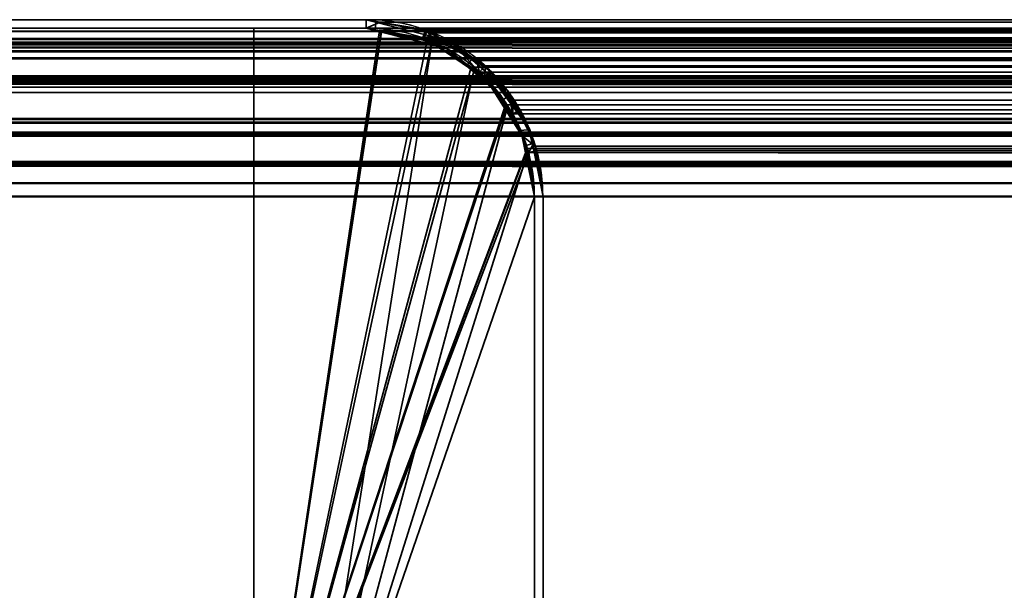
# Model space of a CAD drawing. Header units: millimetres. Extents: x -603 to 3703, y -115 to 249.
# Tile 696 of 1056: x 1020 to 1038, y 239 to 249. Entities that reach past the tile are written whole.
import ezdxf

# ---------------------------------------------------------------- set-up
doc = ezdxf.new("R2010")
doc.units = ezdxf.units.MM
doc.layers.add('152', color=7, linetype='Continuous', true_color=0xffffff)

# ---------------------------------------------------------------- blocks, each defined once
blk = doc.blocks.new('UG_SURFACE_146')
at = {"layer": '152', "color": 41, "linetype": 'Continuous', "lineweight": 35}
for points in [[(974.35, 249.3, -5.75), (1024.35, 249.3, -5.75), (1024.35, 234.3, -5.75), (974.35, 234.3, -5.75)], [(1024.35, 249.3, 2022.9), (1024.35, 249.3, -5.75), (974.35, 249.3, -5.75), (974.35, 249.3, 2072.9)], [(1024.35, 234.3, 2022.9), (1024.35, 249.3, 2022.9), (974.35, 249.3, 2072.9), (974.35, 234.3, 2072.9)], [(1024.35, 234.3, -5.75), (1024.35, 249.3, -5.75), (1024.35, 249.3, 2022.9), (1024.35, 234.3, 2022.9)]]:
    blk.add_3dface(points, dxfattribs=at)
blk = doc.blocks.new('UG_SURFACE_147')
at = {"layer": '152', "color": 7, "linetype": 'Continuous', "lineweight": 35}
for points in [[(1026.35, 249.45, 2020.9), (1026.35, 249.45, -5.75), (972.35, 249.45, -5.75), (972.35, 249.45, 2074.9)], [(972.35, 249.45, -5.75), (1026.35, 249.45, -5.75), (1026.35, 249.3, -5.75), (972.35, 249.3, -5.75)], [(1026.35, 249.45, 2020.9), (972.35, 249.45, 2074.9), (972.35, 249.3, 2074.9), (1026.35, 249.3, 2020.9)], [(1026.35, 249.45, 2020.9), (1027.429, 249.246, -5.75), (1026.522, 249.418, -5.75)], [(1027.429, 249.246, -5.75), (1026.35, 249.45, 2020.9), (1027.5, 249.156, 2019.75)], [(1026.522, 249.418, -5.75), (1026.35, 249.45, -5.75), (1026.35, 249.45, 2020.9)], [(1026.513, 249.269, -5.75), (1026.35, 249.3, -5.75), (1026.35, 249.45, -5.75), (1026.522, 249.418, -5.75)], [(1026.35, 249.3, 2020.9), (1027.357, 249.126, 2019.893), (1027.5, 249.156, 2019.75), (1026.35, 249.45, 2020.9)], [(1027.377, 249.103, -5.75), (1026.513, 249.269, -5.75), (1026.522, 249.418, -5.75), (1027.429, 249.246, -5.75)], [(1026.35, 249.3, 2020.9), (972.35, 249.3, 2074.9), (972.35, 249.3, -5.75), (1026.35, 249.3, -5.75)], [(1026.35, 249.3, -5.75), (1026.513, 249.269, -5.75), (1027.449, 249.071, 2019.801)], [(1027.449, 249.071, 2019.801), (1027.357, 249.126, 2019.893), (1026.35, 249.3, -5.75)], [(1027.357, 249.126, 2019.893), (1026.35, 249.3, 2020.9), (1026.35, 249.3, -5.75)], [(1027.449, 249.071, 2019.801), (1026.513, 249.269, -5.75), (1027.377, 249.103, -5.75)], [(1027.5, 249.156, 2019.75), (1027.357, 249.126, 2019.893), (1027.449, 249.071, 2019.801)], [(1027.446, 249.09, -5.75), (1027.377, 249.103, -5.75), (1027.429, 249.246, -5.75), (1027.5, 249.233, -5.75)], [(1027.5, 249.156, 2019.75), (1027.5, 249.233, -5.75), (1027.429, 249.246, -5.75)], [(1027.452, 249.086, -5.75), (1027.446, 249.09, -5.75), (1027.5, 249.233, -5.75), (1027.508, 249.227, -5.75)], [(1027.861, 249.064, 2019.389), (1027.5, 249.156, 2019.75), (1027.449, 249.071, 2019.801), (1028.371, 248.517, 2018.879)], [(1027.508, 249.227, -5.75), (1028.235, 248.751, -5.75), (1028.145, 248.634, -5.75), (1027.452, 249.086, -5.75)], [(1027.5, 249.156, 2019.75), (1027.508, 249.227, -5.75), (1027.5, 249.233, -5.75)], [(1028.235, 248.751, -5.75), (1027.508, 249.227, -5.75), (1027.5, 249.156, 2019.75)], [(1028.235, 248.751, -5.75), (1027.5, 249.156, 2019.75), (1027.861, 249.064, 2019.389)], [(1027.377, 249.103, -5.75), (1027.446, 249.09, -5.75), (1027.449, 249.071, 2019.801)], [(1027.446, 249.09, -5.75), (1027.452, 249.086, -5.75), (1027.449, 249.071, 2019.801)], [(1028.371, 248.517, 2018.879), (1027.449, 249.071, 2019.801), (1027.452, 249.086, -5.75)], [(1027.452, 249.086, -5.75), (1028.145, 248.634, -5.75), (1028.461, 248.404, 2018.789)], [(1028.461, 248.404, 2018.789), (1028.371, 248.517, 2018.879), (1027.452, 249.086, -5.75)], [(1027.861, 249.064, 2019.389), (1028.577, 248.527, -5.75), (1028.235, 248.751, -5.75)], [(1027.861, 249.064, 2019.389), (1028.551, 248.466, 2018.699), (1028.577, 248.527, -5.75)], [(1028.371, 248.517, 2018.879), (1028.551, 248.466, 2018.699), (1027.861, 249.064, 2019.389)], [(1028.471, 248.421, -5.75), (1028.145, 248.634, -5.75), (1028.235, 248.751, -5.75), (1028.577, 248.527, -5.75)], [(1028.145, 248.634, -5.75), (1028.471, 248.421, -5.75), (1028.461, 248.404, 2018.789)], [(1028.551, 248.466, 2018.699), (1028.371, 248.517, 2018.879), (1028.461, 248.404, 2018.789)], [(1028.461, 248.404, 2018.789), (1028.964, 247.773, 2018.286), (1028.872, 248.187, 2018.378), (1028.551, 248.466, 2018.699)], [(1028.577, 248.527, -5.75), (1028.872, 248.086, -5.75), (1028.754, 248.002, -5.75), (1028.471, 248.421, -5.75)], [(1028.872, 248.086, -5.75), (1028.577, 248.527, -5.75), (1028.551, 248.466, 2018.699)], [(1028.551, 248.466, 2018.699), (1029.263, 247.499, -5.75), (1028.872, 248.086, -5.75)], [(1029.263, 247.499, -5.75), (1028.551, 248.466, 2018.699), (1028.872, 248.187, 2018.378)], [(1028.964, 247.773, 2018.286), (1028.461, 248.404, 2018.789), (1028.471, 248.421, -5.75)], [(1028.471, 248.421, -5.75), (1028.754, 248.002, -5.75), (1029.121, 247.389, 2018.129)], [(1029.121, 247.389, 2018.129), (1028.964, 247.773, 2018.286), (1028.471, 248.421, -5.75)], [(1028.872, 248.187, 2018.378), (1029.271, 247.458, -5.75), (1029.263, 247.499, -5.75)], [(1028.872, 248.187, 2018.378), (1029.26, 247.44, 2017.99), (1029.271, 247.458, -5.75)], [(1029.26, 247.44, 2017.99), (1028.872, 248.187, 2018.378), (1028.964, 247.773, 2018.286), (1029.121, 247.389, 2018.129)], [(1029.105, 247.48, -5.75), (1028.754, 248.002, -5.75), (1028.872, 248.086, -5.75), (1029.263, 247.499, -5.75)], [(1028.754, 248.002, -5.75), (1029.105, 247.48, -5.75), (1029.121, 247.389, 2018.129)], [(1029.122, 247.401, -5.75), (1029.105, 247.48, -5.75), (1029.263, 247.499, -5.75), (1029.271, 247.458, -5.75)], [(1029.105, 247.48, -5.75), (1029.122, 247.401, -5.75), (1029.121, 247.389, 2018.129)], [(1029.121, 247.389, 2018.129), (1029.245, 247.085, 2018.005), (1029.344, 247.279, 2017.906), (1029.26, 247.44, 2017.99)], [(1029.245, 247.085, 2018.005), (1029.121, 247.389, 2018.129), (1029.122, 247.401, -5.75)], [(1029.271, 247.458, -5.75), (1029.313, 247.246, -5.75), (1029.164, 247.199, -5.75), (1029.122, 247.401, -5.75)], [(1029.122, 247.401, -5.75), (1029.164, 247.199, -5.75), (1029.35, 246.3, 2017.9)], [(1029.35, 246.3, 2017.9), (1029.245, 247.085, 2018.005), (1029.122, 247.401, -5.75)], [(1029.313, 247.246, -5.75), (1029.271, 247.458, -5.75), (1029.26, 247.44, 2017.99)], [(1029.313, 247.246, -5.75), (1029.26, 247.44, 2017.99), (1029.344, 247.279, 2017.906)], [(1029.35, 246.3, -5.75), (1029.164, 247.199, -5.75), (1029.313, 247.246, -5.75), (1029.5, 246.3, -5.75)], [(1029.5, 246.3, 2017.75), (1029.344, 247.279, 2017.906), (1029.245, 247.085, 2018.005), (1029.35, 246.3, 2017.9)], [(1029.344, 247.279, 2017.906), (1029.5, 246.3, -5.75), (1029.313, 247.246, -5.75)], [(1029.344, 247.279, 2017.906), (1029.5, 246.3, 2017.75), (1029.5, 246.3, -5.75)], [(1029.164, 247.199, -5.75), (1029.35, 246.3, -5.75), (1029.35, 246.3, 2017.9)], [(1029.5, 246.3, -5.75), (1029.5, 208.3, -5.75), (1029.35, 208.3, -5.75), (1029.35, 246.3, -5.75)], [(1029.35, 208.3, 2017.9), (1029.35, 246.3, 2017.9), (1029.35, 246.3, -5.75), (1029.35, 208.3, -5.75)], [(1029.35, 246.3, 2017.9), (1029.35, 208.3, 2017.9), (1029.5, 208.3, 2017.75), (1029.5, 246.3, 2017.75)], [(1029.5, 208.3, -5.75), (1029.5, 246.3, -5.75), (1029.5, 246.3, 2017.75), (1029.5, 208.3, 2017.75)]]:
    blk.add_3dface(points, dxfattribs=at)
blk = doc.blocks.new('UG_SURFACE_148')
at = {"layer": '152', "color": 14, "linetype": 'Continuous', "lineweight": 35}
for points in [[(1024.35, 249.3, -5.75), (1024.35, 234.3, -5.75), (1024.35, 234.3, 2022.9), (1024.35, 249.3, 2022.9)], [(1024.35, 234.3, -5.75), (1024.35, 249.3, -5.75), (1026.35, 249.3, -5.75), (1026.62, 249.246, -5.75)], [(1026.621, 249.231, 2020.629), (1026.35, 249.3, 2020.9), (1024.35, 249.3, 2022.9), (1024.35, 234.3, 2022.9)], [(1026.35, 249.3, 2020.9), (1026.35, 249.3, -5.75), (1024.35, 249.3, -5.75), (1024.35, 249.3, 2022.9)], [(1024.35, 234.3, -5.75), (1026.62, 249.246, -5.75), (1027.498, 249.072, -5.75), (1027.517, 249.059, -5.75)], [(1024.35, 234.3, 2022.9), (1025.2, 234.3, 2022.05), (1027.512, 249.003, 2019.738), (1026.621, 249.231, 2020.629)], [(1026.35, 249.3, -5.75), (1026.35, 249.3, 2020.9), (1026.621, 249.231, 2020.629)], [(1026.621, 249.231, 2020.629), (1026.62, 249.246, -5.75), (1026.35, 249.3, -5.75)], [(1026.62, 249.246, -5.75), (1026.621, 249.231, 2020.629), (1027.512, 249.003, 2019.738)], [(1027.512, 249.003, 2019.738), (1027.498, 249.072, -5.75), (1026.62, 249.246, -5.75)], [(1027.517, 249.059, -5.75), (1028.271, 248.555, -5.75), (1024.35, 234.3, -5.75)], [(1028.263, 248.521, 2018.987), (1027.789, 248.933, 2019.461), (1027.512, 249.003, 2019.738), (1025.2, 234.3, 2022.05)], [(1027.512, 249.003, 2019.738), (1027.517, 249.059, -5.75), (1027.498, 249.072, -5.75)], [(1027.517, 249.059, -5.75), (1027.512, 249.003, 2019.738), (1027.789, 248.933, 2019.461)], [(1027.789, 248.933, 2019.461), (1028.271, 248.555, -5.75), (1027.517, 249.059, -5.75)], [(1027.789, 248.933, 2019.461), (1028.263, 248.521, 2018.987), (1028.271, 248.555, -5.75)], [(1024.35, 234.3, -5.75), (1028.271, 248.555, -5.75), (1028.471, 248.421, -5.75), (1028.838, 247.873, -5.75)], [(1028.864, 247.882, 2018.386), (1028.752, 248.097, 2018.498), (1028.263, 248.521, 2018.987), (1025.2, 234.3, 2022.05)], [(1028.471, 248.421, -5.75), (1028.271, 248.555, -5.75), (1028.263, 248.521, 2018.987)], [(1028.471, 248.421, -5.75), (1028.263, 248.521, 2018.987), (1028.752, 248.097, 2018.498)], [(1028.752, 248.097, 2018.498), (1028.838, 247.873, -5.75), (1028.471, 248.421, -5.75)], [(1028.752, 248.097, 2018.498), (1028.864, 247.882, 2018.386), (1028.838, 247.873, -5.75)], [(1024.35, 234.3, -5.75), (1028.838, 247.873, -5.75), (1029.122, 247.448, -5.75), (1029.196, 247.073, -5.75)], [(1025.2, 234.3, 2022.05), (1029.226, 247.077, 2018.024), (1029.202, 247.232, 2018.049), (1028.864, 247.882, 2018.386)], [(1029.122, 247.448, -5.75), (1028.838, 247.873, -5.75), (1028.864, 247.882, 2018.386)], [(1029.122, 247.448, -5.75), (1028.864, 247.882, 2018.386), (1029.202, 247.232, 2018.049)], [(1029.202, 247.232, 2018.049), (1029.196, 247.073, -5.75), (1029.122, 247.448, -5.75)], [(1029.202, 247.232, 2018.049), (1029.226, 247.077, 2018.024), (1029.196, 247.073, -5.75)], [(1029.196, 247.073, -5.75), (1029.35, 246.3, -5.75), (1025.2, 234.3, -5.75), (1024.35, 234.3, -5.75)], [(1025.2, 234.3, 2022.05), (1029.35, 246.3, 2017.9), (1029.226, 247.077, 2018.024)], [(1029.196, 247.073, -5.75), (1029.226, 247.077, 2018.024), (1029.35, 246.3, 2017.9)], [(1029.35, 246.3, 2017.9), (1029.35, 246.3, -5.75), (1029.196, 247.073, -5.75)], [(1025.2, 234.3, -5.75), (1029.35, 246.3, -5.75), (1029.35, 208.15, -5.75)], [(1029.35, 208.15, 2017.9), (1029.35, 246.3, 2017.9), (1025.2, 234.3, 2022.05)], [(1029.35, 208.15, -5.75), (1029.35, 246.3, -5.75), (1029.35, 246.3, 2017.9), (1029.35, 208.15, 2017.9)]]:
    blk.add_3dface(points, dxfattribs=at)
blk = doc.blocks.new('UG_SURFACE_149')
at = {"layer": '152', "color": 7, "linetype": 'Continuous', "lineweight": 35}
for points in [[(971.45, 249.234, 2075.8), (2028.558, 249.293, 2075.808), (2027.65, 249.45, 2074.9)], [(2027.65, 249.45, 2074.9), (972.35, 249.45, 2074.9), (971.45, 249.234, 2075.8)], [(2027.65, 249.45, 2074.9), (1973.65, 249.45, 2020.9), (1026.35, 249.45, 2020.9), (972.35, 249.45, 2074.9)], [(1026.35, 249.3, 2020.9), (972.35, 249.3, 2074.9), (972.35, 249.45, 2074.9), (1026.35, 249.45, 2020.9)], [(1026.598, 249.407, 2020.652), (1026.35, 249.45, 2020.9), (1973.65, 249.45, 2020.9)], [(1026.35, 249.3, 2020.9), (1026.35, 249.45, 2020.9), (1026.598, 249.407, 2020.652)], [(1026.598, 249.407, 2020.652), (1027.408, 249.267, 2019.842), (1027.357, 249.126, 2019.893), (1026.35, 249.3, 2020.9)], [(1973.65, 249.45, 2020.9), (1973.405, 249.391, 2020.655), (1026.598, 249.407, 2020.652)], [(1027.408, 249.267, 2019.842), (1026.598, 249.407, 2020.652), (1973.405, 249.391, 2020.655)], [(1027.408, 249.267, 2019.842), (1973.405, 249.391, 2020.655), (1972.514, 249.178, 2019.764)], [(970.621, 248.879, 2076.629), (2029.378, 248.864, 2076.628), (2028.708, 249.267, 2075.958)], [(970.922, 249.108, 2076.328), (970.621, 248.879, 2076.629), (2028.708, 249.267, 2075.958)], [(970.922, 249.108, 2076.328), (2028.708, 249.267, 2075.958), (2028.558, 249.293, 2075.808)], [(2028.558, 249.293, 2075.808), (971.45, 249.234, 2075.8), (970.922, 249.108, 2076.328)], [(971.252, 249.037, 2075.998), (972.35, 249.3, 2074.9), (2027.65, 249.3, 2074.9)], [(2027.65, 249.3, 2074.9), (2028.657, 249.126, 2075.907), (971.252, 249.037, 2075.998)], [(2027.65, 249.3, 2074.9), (972.35, 249.3, 2074.9), (1026.35, 249.3, 2020.9), (1973.65, 249.3, 2020.9)], [(1973.65, 249.3, 2020.9), (1026.35, 249.3, 2020.9), (1027.357, 249.126, 2019.893)], [(1027.357, 249.126, 2019.893), (1972.552, 249.037, 2019.802), (1973.65, 249.3, 2020.9)], [(1027.449, 249.071, 2019.801), (1027.357, 249.126, 2019.893), (1027.408, 249.267, 2019.842), (1027.488, 249.219, 2019.762)], [(1972.514, 249.178, 2019.764), (1027.488, 249.219, 2019.762), (1027.408, 249.267, 2019.842)], [(1028.371, 248.517, 2018.879), (1027.449, 249.071, 2019.801), (1027.488, 249.219, 2019.762), (1028.313, 248.724, 2018.937)], [(1027.488, 249.219, 2019.762), (1972.514, 249.178, 2019.764), (1972.222, 249.108, 2019.472)], [(1972.222, 249.108, 2019.472), (1028.313, 248.724, 2018.937), (1027.488, 249.219, 2019.762)], [(2029.762, 248.403, 2077.011), (970.235, 248.401, 2077.015), (970.99, 248.974, 2076.26)], [(2029.67, 248.517, 2076.921), (970.99, 248.974, 2076.26), (971.252, 249.037, 2075.998)], [(2029.67, 248.517, 2076.921), (2029.762, 248.403, 2077.011), (970.99, 248.974, 2076.26)], [(2028.657, 249.126, 2075.907), (2028.749, 249.071, 2075.999), (971.252, 249.037, 2075.998)], [(971.252, 249.037, 2075.998), (2028.749, 249.071, 2075.999), (2029.67, 248.517, 2076.921)], [(1027.357, 249.126, 2019.893), (1027.449, 249.071, 2019.801), (1972.552, 249.037, 2019.802)], [(1972.29, 248.974, 2019.54), (1027.449, 249.071, 2019.801), (1028.371, 248.517, 2018.879)], [(1972.29, 248.974, 2019.54), (1972.552, 249.037, 2019.802), (1027.449, 249.071, 2019.801)], [(1972.222, 249.108, 2019.472), (1971.695, 248.708, 2018.945), (1028.313, 248.724, 2018.937)], [(1028.371, 248.517, 2018.879), (1971.535, 248.401, 2018.785), (1972.29, 248.974, 2019.54)], [(2029.378, 248.864, 2076.628), (970.621, 248.879, 2076.629), (970.029, 248.43, 2077.221)], [(970.029, 248.43, 2077.221), (2029.772, 248.628, 2077.022), (2029.378, 248.864, 2076.628)], [(970.029, 248.43, 2077.221), (2030.085, 248.234, 2077.335), (2029.772, 248.628, 2077.022)], [(1028.472, 248.628, 2018.778), (1028.313, 248.724, 2018.937), (1971.695, 248.708, 2018.945)], [(1028.313, 248.724, 2018.937), (1028.472, 248.628, 2018.778), (1028.371, 248.517, 2018.879)], [(1028.462, 248.403, 2018.789), (1028.371, 248.517, 2018.879), (1028.472, 248.628, 2018.778)], [(1028.964, 247.773, 2018.286), (1028.462, 248.403, 2018.789), (1028.472, 248.628, 2018.778), (1028.958, 248.018, 2018.292)], [(1028.472, 248.628, 2018.778), (1971.695, 248.708, 2018.945), (1971.329, 248.43, 2018.579)], [(1971.329, 248.43, 2018.579), (1028.958, 248.018, 2018.292), (1028.472, 248.628, 2018.778)], [(1028.371, 248.517, 2018.879), (1028.462, 248.403, 2018.789), (1971.535, 248.401, 2018.785)], [(969.646, 247.599, 2077.604), (970.14, 248.329, 2077.11), (2030.263, 247.773, 2077.513)], [(970.029, 248.43, 2077.221), (969.908, 248.25, 2077.342), (2030.085, 248.234, 2077.335)], [(2030.263, 247.773, 2077.513), (970.14, 248.329, 2077.11), (970.235, 248.401, 2077.015)], [(970.235, 248.401, 2077.015), (2029.762, 248.403, 2077.011), (2030.263, 247.773, 2077.513)], [(1028.462, 248.403, 2018.789), (1970.946, 247.599, 2018.196), (1971.44, 248.329, 2018.69)], [(1970.946, 247.599, 2018.196), (1028.462, 248.403, 2018.789), (1028.964, 247.773, 2018.286)], [(1971.44, 248.329, 2018.69), (1971.535, 248.401, 2018.785), (1028.462, 248.403, 2018.789)], [(1971.329, 248.43, 2018.579), (1971.047, 248.014, 2018.297), (1028.958, 248.018, 2018.292)], [(2030.085, 248.234, 2077.335), (969.908, 248.25, 2077.342), (969.511, 247.664, 2077.739)], [(969.511, 247.664, 2077.739), (2030.394, 247.847, 2077.644), (2030.085, 248.234, 2077.335)], [(1029.094, 247.847, 2018.156), (1028.958, 248.018, 2018.292), (1971.047, 248.014, 2018.297)], [(1028.958, 248.018, 2018.292), (1029.094, 247.847, 2018.156), (1028.964, 247.773, 2018.286)], [(1029.094, 247.847, 2018.156), (1971.047, 248.014, 2018.297), (1970.811, 247.664, 2018.061)], [(969.433, 247.429, 2077.817), (2030.567, 247.426, 2077.816), (2030.394, 247.847, 2077.644)], [(969.511, 247.664, 2077.739), (969.433, 247.429, 2077.817), (2030.394, 247.847, 2077.644)], [(2030.263, 247.773, 2077.513), (969.577, 247.392, 2077.673), (969.646, 247.599, 2077.604)], [(2030.263, 247.773, 2077.513), (2030.421, 247.388, 2077.671), (969.577, 247.392, 2077.673)], [(1029.121, 247.388, 2018.129), (1028.964, 247.773, 2018.286), (1029.094, 247.847, 2018.156), (1029.358, 247.203, 2017.892)], [(1028.964, 247.773, 2018.286), (1970.877, 247.392, 2018.127), (1970.946, 247.599, 2018.196)], [(1028.964, 247.773, 2018.286), (1029.121, 247.388, 2018.129), (1970.877, 247.392, 2018.127)], [(1970.811, 247.664, 2018.061), (1029.358, 247.203, 2017.892), (1029.094, 247.847, 2018.156)], [(1970.811, 247.664, 2018.061), (1970.655, 247.194, 2017.905), (1029.358, 247.203, 2017.892)], [(2030.567, 247.426, 2077.816), (969.433, 247.429, 2077.817), (969.258, 246.9, 2077.992)], [(969.258, 246.9, 2077.992), (2030.69, 247.124, 2077.94), (2030.567, 247.426, 2077.816)], [(969.405, 246.871, 2077.845), (969.577, 247.392, 2077.673), (2030.421, 247.388, 2077.671)], [(1970.705, 246.871, 2017.955), (1970.877, 247.392, 2018.127), (1029.121, 247.388, 2018.129)], [(2030.421, 247.388, 2077.671), (2030.545, 247.085, 2077.796), (969.405, 246.871, 2077.845)], [(1970.705, 246.871, 2017.955), (1029.121, 247.388, 2018.129), (1029.245, 247.085, 2018.005)], [(1029.358, 247.203, 2017.892), (1029.39, 247.124, 2017.86), (1029.245, 247.085, 2018.005), (1029.121, 247.388, 2018.129)], [(969.258, 246.9, 2077.992), (2030.767, 246.545, 2078.017), (2030.69, 247.124, 2077.94)], [(2030.545, 247.085, 2077.796), (2030.65, 246.3, 2077.9), (969.405, 246.871, 2077.845)], [(1029.35, 246.3, 2017.9), (1029.245, 247.085, 2018.005), (1029.39, 247.124, 2017.86), (1029.5, 246.3, 2017.75)], [(1029.245, 247.085, 2018.005), (1970.65, 246.3, 2017.9), (1970.705, 246.871, 2017.955)], [(1029.245, 247.085, 2018.005), (1029.35, 246.3, 2017.9), (1970.65, 246.3, 2017.9)], [(1029.39, 247.124, 2017.86), (1029.358, 247.203, 2017.892), (1970.655, 247.194, 2017.905)], [(1029.39, 247.124, 2017.86), (1970.655, 247.194, 2017.905), (1970.558, 246.9, 2017.808)], [(1970.558, 246.9, 2017.808), (1029.5, 246.3, 2017.75), (1029.39, 247.124, 2017.86)], [(969.258, 246.9, 2077.992), (969.224, 246.548, 2078.026), (2030.767, 246.545, 2078.017)], [(2030.65, 246.3, 2077.9), (969.35, 246.3, 2077.9), (969.405, 246.871, 2077.845)], [(1970.558, 246.9, 2017.808), (1970.5, 246.3, 2017.75), (1029.5, 246.3, 2017.75)], [(2030.767, 246.545, 2078.017), (969.224, 246.548, 2078.026), (969.2, 246.3, 2078.05)], [(969.2, 246.3, 2078.05), (2030.8, 246.3, 2078.05), (2030.767, 246.545, 2078.017)], [(969.2, 246.3, 2078.05), (969.2, 230.45, 2078.05), (2030.8, 230.45, 2078.05), (2030.8, 246.3, 2078.05)], [(2030.65, 246.3, 2077.9), (2030.65, 230.45, 2077.9), (969.35, 230.45, 2077.9), (969.35, 246.3, 2077.9)], [(1970.65, 208.3, 2017.9), (1970.65, 246.3, 2017.9), (1029.35, 246.3, 2017.9), (1029.35, 208.3, 2017.9)], [(1029.5, 246.3, 2017.75), (1029.5, 208.3, 2017.75), (1029.35, 208.3, 2017.9), (1029.35, 246.3, 2017.9)], [(1029.5, 208.3, 2017.75), (1029.5, 246.3, 2017.75), (1970.5, 246.3, 2017.75), (1970.5, 208.3, 2017.75)]]:
    blk.add_3dface(points, dxfattribs=at)
blk = doc.blocks.new('UG_SURFACE_150')
at = {"layer": '152', "color": 14, "linetype": 'Continuous', "lineweight": 35}
for points in [[(1024.35, 249.3, 2022.9), (1024.35, 234.3, 2022.9), (1975.65, 234.3, 2022.9), (1975.65, 249.3, 2022.9)], [(1024.35, 234.3, 2022.9), (1024.35, 249.3, 2022.9), (1026.35, 249.3, 2020.9), (1026.586, 249.259, 2020.664)], [(1975.65, 249.3, 2022.9), (1973.65, 249.3, 2020.9), (1026.35, 249.3, 2020.9), (1024.35, 249.3, 2022.9)], [(1026.586, 249.259, 2020.664), (1027.357, 249.126, 2019.893), (1027.434, 249.08, 2019.816), (1024.35, 234.3, 2022.9)], [(1026.586, 249.259, 2020.664), (1026.35, 249.3, 2020.9), (1973.65, 249.3, 2020.9)], [(1973.65, 249.3, 2020.9), (1973.417, 249.244, 2020.667), (1026.586, 249.259, 2020.664)], [(1027.357, 249.126, 2019.893), (1026.586, 249.259, 2020.664), (1973.417, 249.244, 2020.667)], [(1027.357, 249.126, 2019.893), (1973.417, 249.244, 2020.667), (1972.568, 249.041, 2019.818)], [(1027.434, 249.08, 2019.816), (1028.219, 248.608, 2019.031), (1024.35, 234.3, 2022.9)], [(1972.568, 249.041, 2019.818), (1027.434, 249.08, 2019.816), (1027.357, 249.126, 2019.893)], [(1027.434, 249.08, 2019.816), (1972.568, 249.041, 2019.818), (1972.29, 248.974, 2019.54)], [(1972.29, 248.974, 2019.54), (1028.219, 248.608, 2019.031), (1027.434, 249.08, 2019.816)], [(1972.29, 248.974, 2019.54), (1971.788, 248.593, 2019.038), (1028.219, 248.608, 2019.031)], [(1028.219, 248.608, 2019.031), (1028.371, 248.517, 2018.879), (1028.834, 247.936, 2018.416), (1024.35, 234.3, 2022.9)], [(1028.371, 248.517, 2018.879), (1028.219, 248.608, 2019.031), (1971.788, 248.593, 2019.038)], [(1028.371, 248.517, 2018.879), (1971.788, 248.593, 2019.038), (1971.44, 248.329, 2018.69)], [(1971.44, 248.329, 2018.69), (1028.834, 247.936, 2018.416), (1028.371, 248.517, 2018.879)], [(1971.44, 248.329, 2018.69), (1971.171, 247.932, 2018.421), (1028.834, 247.936, 2018.416)], [(1024.35, 234.3, 2022.9), (1028.834, 247.936, 2018.416), (1028.964, 247.773, 2018.286), (1029.215, 247.16, 2018.035)], [(1028.964, 247.773, 2018.286), (1028.834, 247.936, 2018.416), (1971.171, 247.932, 2018.421)], [(1028.964, 247.773, 2018.286), (1971.171, 247.932, 2018.421), (1970.946, 247.599, 2018.196)], [(1970.946, 247.599, 2018.196), (1029.215, 247.16, 2018.035), (1028.964, 247.773, 2018.286)], [(1970.946, 247.599, 2018.196), (1970.798, 247.152, 2018.048), (1029.215, 247.16, 2018.035)], [(1024.35, 234.3, 2022.9), (1029.215, 247.16, 2018.035), (1029.245, 247.085, 2018.005)], [(1029.245, 247.085, 2018.005), (1029.35, 246.3, 2017.9), (1025.2, 234.3, 2022.05), (1024.35, 234.3, 2022.9)], [(1029.245, 247.085, 2018.005), (1029.215, 247.16, 2018.035), (1970.798, 247.152, 2018.048)], [(1029.245, 247.085, 2018.005), (1970.798, 247.152, 2018.048), (1970.705, 246.871, 2017.955)], [(1970.705, 246.871, 2017.955), (1029.35, 246.3, 2017.9), (1029.245, 247.085, 2018.005)], [(1970.705, 246.871, 2017.955), (1970.65, 246.3, 2017.9), (1029.35, 246.3, 2017.9)], [(1025.2, 234.3, 2022.05), (1029.35, 246.3, 2017.9), (1029.35, 208.15, 2017.9)], [(1029.35, 208.15, 2017.9), (1029.35, 246.3, 2017.9), (1970.65, 246.3, 2017.9), (1970.65, 208.15, 2017.9)]]:
    blk.add_3dface(points, dxfattribs=at)
blk = doc.blocks.new('UG_SURFACE_151')
at = {"layer": '152', "color": 14, "linetype": 'Continuous', "lineweight": 35}
for points in [[(970.99, 248.974, 2076.26), (2028.657, 249.126, 2075.907), (2028.514, 249.151, 2075.764)], [(2028.514, 249.151, 2075.764), (971.493, 249.095, 2075.757), (970.99, 248.974, 2076.26)], [(971.493, 249.095, 2075.757), (2028.514, 249.151, 2075.764), (2027.65, 249.3, 2074.9)], [(2027.65, 249.3, 2074.9), (972.35, 249.3, 2074.9), (971.493, 249.095, 2075.757)], [(2027.65, 249.3, 2074.9), (2025.65, 249.3, 2072.9), (974.35, 249.3, 2072.9), (972.35, 249.3, 2074.9)], [(2025.65, 230.45, 2072.9), (974.35, 230.45, 2072.9), (974.35, 249.3, 2072.9), (2025.65, 249.3, 2072.9)], [(970.703, 248.756, 2076.547), (2029.296, 248.742, 2076.546), (2028.657, 249.126, 2075.907)], [(970.99, 248.974, 2076.26), (970.703, 248.756, 2076.547), (2028.657, 249.126, 2075.907)], [(2029.296, 248.742, 2076.546), (970.703, 248.756, 2076.547), (970.14, 248.329, 2077.11)], [(970.14, 248.329, 2077.11), (2029.67, 248.517, 2076.921), (2029.296, 248.742, 2076.546)], [(970.14, 248.329, 2077.11), (2029.969, 248.142, 2077.219), (2029.67, 248.517, 2076.921)], [(970.14, 248.329, 2077.11), (970.024, 248.158, 2077.226), (2029.969, 248.142, 2077.219)], [(2029.969, 248.142, 2077.219), (970.024, 248.158, 2077.226), (969.646, 247.599, 2077.604)], [(969.646, 247.599, 2077.604), (2030.263, 247.773, 2077.513), (2029.969, 248.142, 2077.219)], [(969.572, 247.376, 2077.678), (2030.428, 247.372, 2077.678), (2030.263, 247.773, 2077.513)], [(969.646, 247.599, 2077.604), (969.572, 247.376, 2077.678), (2030.263, 247.773, 2077.513)], [(2030.428, 247.372, 2077.678), (969.572, 247.376, 2077.678), (969.405, 246.871, 2077.845)], [(969.405, 246.871, 2077.845), (2030.545, 247.085, 2077.796), (2030.428, 247.372, 2077.678)], [(969.405, 246.871, 2077.845), (2030.619, 246.533, 2077.869), (2030.545, 247.085, 2077.796)], [(969.405, 246.871, 2077.845), (969.373, 246.537, 2077.877), (2030.619, 246.533, 2077.869)], [(2030.619, 246.533, 2077.869), (969.373, 246.537, 2077.877), (969.35, 246.3, 2077.9)], [(969.35, 246.3, 2077.9), (2030.65, 246.3, 2077.9), (2030.619, 246.533, 2077.869)], [(969.35, 246.3, 2077.9), (969.35, 230.45, 2077.9), (2030.65, 230.45, 2077.9), (2030.65, 246.3, 2077.9)]]:
    blk.add_3dface(points, dxfattribs=at)
blk = doc.blocks.new('UG_SURFACE_152')
at = {"layer": '152', "color": 41, "linetype": 'Continuous', "lineweight": 35}
for points in [[(974.35, 234.3, 2072.9), (974.35, 249.3, 2072.9), (1024.35, 249.3, 2022.9), (1024.35, 234.3, 2022.9)], [(974.35, 249.3, 2072.9), (974.35, 234.3, 2072.9), (2025.65, 234.3, 2072.9), (2025.65, 249.3, 2072.9)], [(2025.65, 249.3, 2072.9), (1975.65, 249.3, 2022.9), (1024.35, 249.3, 2022.9), (974.35, 249.3, 2072.9)], [(1024.35, 234.3, 2022.9), (1024.35, 249.3, 2022.9), (1975.65, 249.3, 2022.9), (1975.65, 234.3, 2022.9)]]:
    blk.add_3dface(points, dxfattribs=at)

msp = doc.modelspace()

# ---------------------------------------------------------------- linework, layer by layer
at = {"layer": '152', "color": 251, "linetype": 'Continuous', "lineweight": -3, "true_color": 0x636466}
for p, q in [((972.35, 249.45, -5.75), (1026.35, 249.45, -5.75)), ((972.35, 249.45, 2074.9), (2027.65, 249.45, 2074.9)), ((972.35, 249.45, 2074.9), (1026.35, 249.45, 2020.9)), ((1026.35, 249.45, 2020.9), (972.35, 249.45, 2074.9)), ((1026.35, 249.45, 2020.9), (1973.65, 249.45, 2020.9)), ((1026.35, 249.45, -5.75), (1026.35, 249.45, 2020.9)), ((1026.35, 249.3, 2020.9), (972.35, 249.3, 2074.9)), ((972.35, 249.3, 2074.9), (1026.35, 249.3, 2020.9)), ((972.35, 249.3, 2074.9), (2027.65, 249.3, 2074.9)), ((972.35, 249.3, -5.75), (1026.35, 249.3, -5.75)), ((974.35, 249.3, -5.75), (1024.35, 249.3, -5.75)), ((974.35, 249.3, 2072.9), (1024.35, 249.3, 2022.9)), ((974.35, 249.3, 2072.9), (2025.65, 249.3, 2072.9)), ((1024.35, 249.3, 2022.9), (974.35, 249.3, 2072.9)), ((974.35, 249.3, 2072.9), (2025.65, 249.3, 2072.9)), ((1024.35, 234.3, 2022.9), (1024.35, 249.3, 2022.9)), ((1024.35, 249.3, 2022.9), (1975.65, 249.3, 2022.9)), ((1024.35, 249.3, 2022.9), (1026.35, 249.3, 2020.9)), ((1024.35, 234.3, -5.75), (1024.35, 249.3, -5.75)), ((1024.35, 249.3, -5.75), (1024.35, 249.3, 2022.9)), ((1024.35, 249.3, 2022.9), (1024.35, 234.3, 2022.9)), ((1024.35, 234.3, 2022.9), (1024.35, 249.3, 2022.9)), ((1024.35, 249.3, 2022.9), (1975.65, 249.3, 2022.9)), ((1024.35, 249.3, -5.75), (1024.35, 249.3, 2022.9)), ((1024.35, 249.3, 2022.9), (1024.35, 234.3, 2022.9)), ((1026.35, 249.3, 2020.9), (1024.35, 249.3, 2022.9)), ((1024.35, 249.3, -5.75), (1026.35, 249.3, -5.75)), ((1024.35, 249.3, -5.75), (1024.35, 234.3, -5.75)), ((1026.35, 249.3, 2020.9), (1973.65, 249.3, 2020.9)), ((1026.35, 249.3, -5.75), (1026.35, 249.3, 2020.9)), ((1026.35, 249.3, 2020.9), (1973.65, 249.3, 2020.9)), ((1026.35, 249.3, -5.75), (1026.35, 249.3, 2020.9)), ((969.2, 246.3, 2078.05), (2030.8, 246.3, 2078.05)), ((969.35, 246.3, 2077.9), (2030.65, 246.3, 2077.9)), ((969.35, 246.3, 2077.9), (2030.65, 246.3, 2077.9)), ((1029.35, 246.3, -5.75), (1029.35, 246.3, 2017.9)), ((1029.35, 246.3, 2017.9), (1029.35, 208.3, 2017.9)), ((1029.35, 246.3, 2017.9), (1029.35, 208.15, 2017.9)), ((1029.35, 246.3, 2017.9), (1970.65, 246.3, 2017.9)), ((1029.35, 246.3, 2017.9), (1029.35, 208.3, 2017.9)), ((1029.35, 246.3, -5.75), (1029.35, 208.3, -5.75)), ((1029.35, 246.3, 2017.9), (1029.35, 208.15, 2017.9)), ((1029.35, 246.3, -5.75), (1029.35, 208.15, -5.75)), ((1029.5, 246.3, -5.75), (1029.5, 208.3, -5.75)), ((1029.5, 246.3, 2017.75), (1970.5, 246.3, 2017.75)), ((1029.5, 246.3, 2017.75), (1029.5, 208.3, 2017.75)), ((1029.5, 246.3, 2017.75), (1029.5, 208.3, 2017.75)), ((1029.5, 246.3, -5.75), (1029.5, 246.3, 2017.75))]:
    msp.add_line(p, q, dxfattribs=at)
msp.add_arc((1026.35, 246.3, -5.75), 3, 360, 90, dxfattribs=at)
for points in [[(1029.5, 246.3, 2017.75), (1029.5, 249.45, 2017.75), (1026.35, 249.45, 2020.9)], [(1029.5, 246.3, -5.75), (1029.5, 249.45, -5.75), (1026.35, 249.45, -5.75)], [(1029.35, 246.3, 2017.9), (1029.35, 249.3, 2017.9), (1026.35, 249.3, 2020.9)]]:
    msp.add_rational_spline(points, [1, 0.707106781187, 1], degree=2, dxfattribs=at)
for points, knots in [([(1029.5, 246.3, 2017.75), (1029.5, 246.808, 2017.75), (1029.373, 247.296, 2017.877), (1028.963, 248.118, 2018.287), (1028.687, 248.45, 2018.563), (1027.771, 249.222, 2019.479), (1027.062, 249.45, 2020.188), (1026.35, 249.45, 2020.9)], [0, 0, 0, 0, 0.25, 0.25, 0.5, 0.5, 1, 1, 1, 1]), ([(1029.35, 246.3, 2017.9), (1029.35, 246.785, 2017.9), (1029.229, 247.25, 2018.021), (1028.837, 248.033, 2018.413), (1028.574, 248.349, 2018.676), (1027.701, 249.085, 2019.549), (1027.023, 249.3, 2020.227), (1026.35, 249.3, 2020.9)], [0, 0, 0, 0, 0.25, 0.25, 0.5, 0.5, 1, 1, 1, 1]), ([(1029.35, 246.3, -5.75), (1029.35, 247.088, -5.75), (1029.027, 247.866, -5.75), (1027.916, 248.977, -5.75), (1027.138, 249.3, -5.75), (1026.35, 249.3, -5.75)], [0, 0, 0, 0, 0.5, 0.5, 1, 1, 1, 1]), ([(1029.35, 246.3, 2017.9), (1029.35, 246.784, 2017.9), (1029.229, 247.249, 2018.021), (1028.838, 248.032, 2018.412), (1028.576, 248.347, 2018.674), (1027.704, 249.083, 2019.546), (1027.028, 249.3, 2020.222), (1026.35, 249.3, 2020.9)], [0, 0, 0, 0, 0.25, 0.25, 0.5, 0.5, 1, 1, 1, 1]), ([(1029.35, 246.3, 2017.9), (1029.35, 246.784, 2017.9), (1029.229, 247.249, 2018.021), (1028.838, 248.032, 2018.412), (1028.576, 248.347, 2018.674), (1027.704, 249.083, 2019.546), (1027.028, 249.3, 2020.222), (1026.35, 249.3, 2020.9)], [0, 0, 0, 0, 0.25, 0.25, 0.5, 0.5, 1, 1, 1, 1])]:
    msp.add_open_spline(points, degree=3, knots=knots, dxfattribs=at)
for points, degree in [([(1026.35, 249.3, -5.75), (1026.35, 249.45, -5.75)], 1), ([(972.35, 249.3, 2074.9), (1324.117, 249.3, 2074.9), (1675.883, 249.3, 2074.9), (2027.65, 249.3, 2074.9)], 3), ([(1029.35, 246.3, 2017.9), (1343.117, 246.3, 2017.9), (1656.883, 246.3, 2017.9), (1970.65, 246.3, 2017.9)], 3), ([(1029.35, 246.3, -5.75), (1029.35, 246.3, 668.8), (1029.35, 246.3, 1343.35), (1029.35, 246.3, 2017.9)], 3), ([(1029.35, 246.3, -5.75), (1029.5, 246.3, -5.75)], 1)]:
    msp.add_open_spline(points, degree=degree, dxfattribs=at)

# ---------------------------------------------------------------- block references
for name in ['UG_SURFACE_147', 'UG_SURFACE_149', 'UG_SURFACE_151', 'UG_SURFACE_146', 'UG_SURFACE_152', 'UG_SURFACE_148', 'UG_SURFACE_150']:
    msp.add_blockref(name, (0, 0), dxfattribs=at)

doc.saveas('drawing.dxf')
